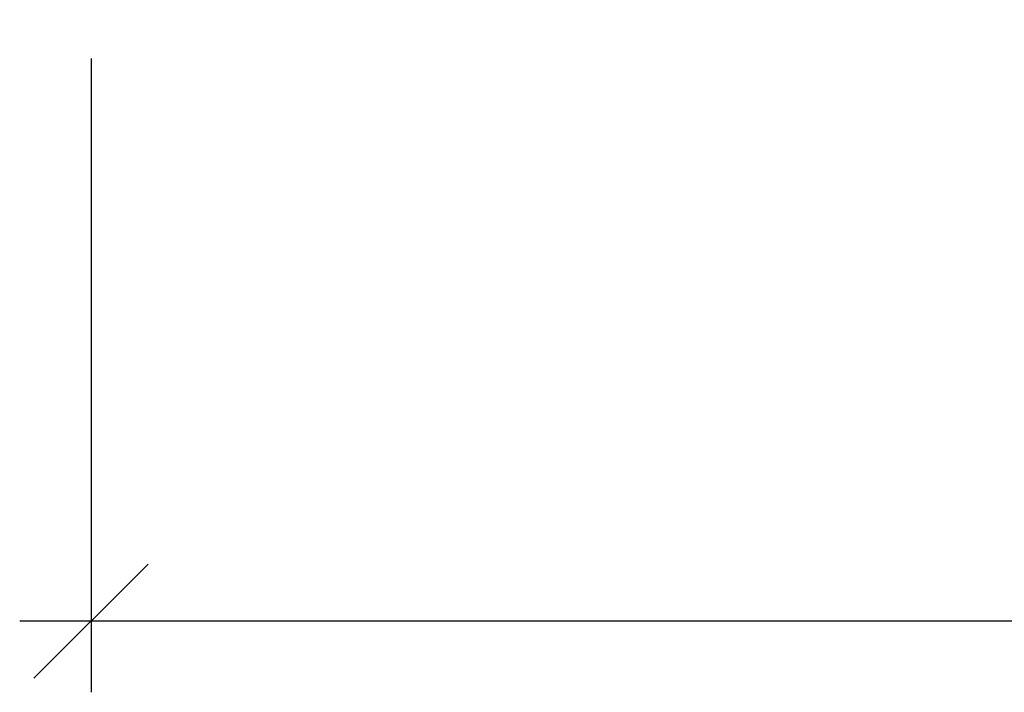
# Model space of a CAD drawing. Header units: millimetres. Extents: x -33345 to 4712671, y -3392 to 121473.
# Tile 825 of 1056: x 3659411 to 3661137, y 46853 to 48032. Entities that reach past the tile are written whole.
import ezdxf

# ---------------------------------------------------------------- set-up
doc = ezdxf.new("R2010")
doc.units = ezdxf.units.MM
doc.layers.add('ACO-размер', color=7, linetype='Continuous', lineweight=13)
doc.styles.add('RUSS', font='RUSS.shx', dxfattribs={"width": 0.8, "oblique": 15, "height": 250})
doc.styles.add('X-U-RW-01$0$StyleROMANS', font='GOTHIC.TTF')
doc.dimstyles.new('RUSS$0', dxfattribs={"dimscale": 0, "dimtxt": 2.5, "dimasz": 2, "dimexe": 1.25, "dimexo": 2, "dimgap": 1.75, "dimtad": 1, "dimdec": 0, "dimlfac": 100, "dimzin": 0, "dimdsep": 46, "dimtxsty": 'RUSS', "dimblk1": 'OBLIQUE', "dimblk2": 'OBLIQUE', "dimsah": 1, "dimcen": 3, "dimdle": 1.25, "dimclrt": 1, "dimadec": 0, "dimazin": 0, "dimtfac": 0.75, "dimtdec": 0, "dimtmove": 0, "dimatfit": 0, "dimldrblk": 'OBLIQUE', "dimfxl": 1, "dimtvp": 1.5, "dimtolj": 1, "dimtzin": 0, "dimarcsym": 0})

# ---------------------------------------------------------------- blocks, each defined once
blk = doc.blocks.new('_Oblique')
at = {"color": 0, "linetype": 'ByBlock', "lineweight": -2}
blk.add_line((-0.5, -0.5), (0.5, 0.5), dxfattribs=at)
blk = doc.blocks.new('*D2376')
at = {"layer": 'ACO-размер', "color": 0, "lineweight": -2, "ltscale": 5, "transparency": 16777216}
for p, q in [((3659536, 47964.1), (3659536, 46852.8)), ((3664536, 47964.1), (3664536, 46852.8)), ((3664661, 46977.8), (3659411, 46977.8))]:
    blk.add_line(p, q, dxfattribs=at)
at = {"layer": 'Defpoints', "color": 0, "ltscale": 5, "transparency": 16777216}
for p in [(3659536, 48164.1), (3664536, 48164.1), (3659536, 46977.8)]:
    blk.add_point(p, dxfattribs=at)
at = {"layer": 'ACO-размер', "color": 0, "lineweight": -2, "ltscale": 5, "transparency": 16777216, "xscale": 200, "yscale": 200, "zscale": 200, "rotation": 180}
blk.add_blockref('_Oblique', (3659536, 46977.8), dxfattribs=at)
at = {"layer": 'ACO-размер', "color": 0, "lineweight": -2, "ltscale": 5, "transparency": 16777216, "xscale": 200, "yscale": 200, "zscale": 200}
blk.add_blockref('_Oblique', (3664536, 46977.8), dxfattribs=at)
at = {"layer": 'ACO-размер', "color": 1, "ltscale": 5, "transparency": 16777216, "insert": (3662036, 47284.1), "char_height": 250, "attachment_point": 5, "style": 'X-U-RW-01$0$StyleROMANS', "bg_fill": 3, "box_fill_scale": 1.1, "bg_fill_color": 256, "bg_fill_true_color": 13158600, "bg_fill_transparency": 0}
blk.add_mtext('\\A1;1000', dxfattribs=at)

msp = doc.modelspace()

# ---------------------------------------------------------------- dimensions: what is measured, and where the dimension line sits
at = {"layer": 'ACO-размер', "ltscale": 5}
dim = msp.add_linear_dim(base=(3659535.958, 46977.793), p1=(3664535.958, 48164.077), p2=(3659535.958, 48164.077), dimstyle='RUSS$0', override={"dimscale": 100, "dimlfac": 0.2, "dimtxsty": 'X-U-RW-01$0$StyleROMANS', "dimtfill": 1}, dxfattribs=at)
dim.commit()
dim.dimension.update_dxf_attribs({"geometry": '*D2376', "text_midpoint": (3662035.958, 47284.082)})

doc.saveas('drawing.dxf')
